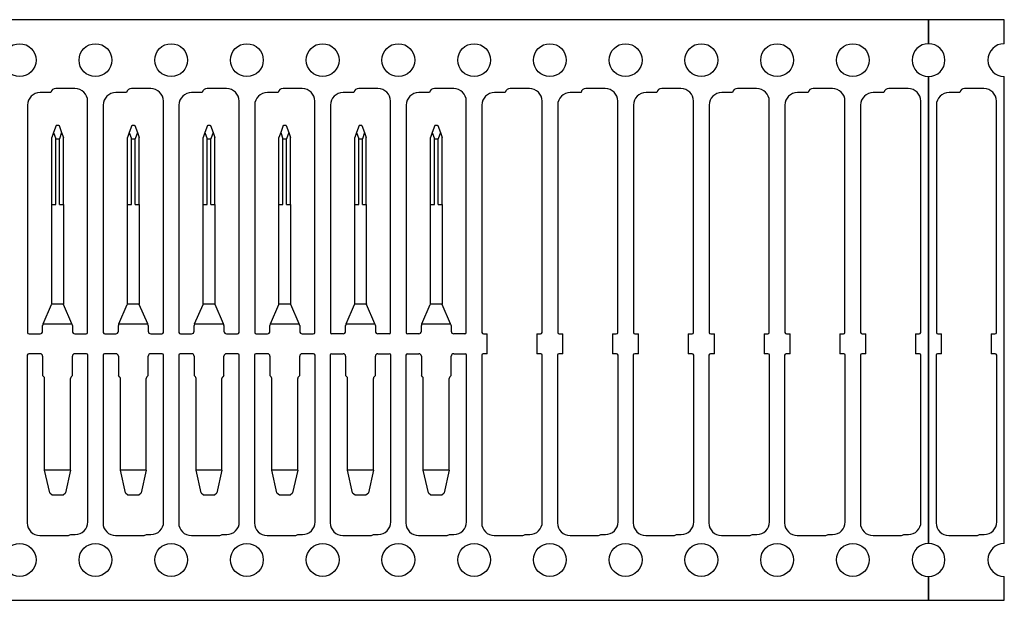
# Model space of a CAD drawing. Header units: inches. Extents: x 1880 to 2363, y -453 to -54.
# Tile 713 of 1056: x 1949.55 to 1951.5, y -67.94 to -66.79. Entities that reach past the tile are written whole.
import ezdxf

# ---------------------------------------------------------------- set-up
doc = ezdxf.new("R2010")
doc.units = ezdxf.units.IN
doc.header["$LTSCALE"] = 0.5
doc.header["$MEASUREMENT"] = 0
doc.layers.add('APP-M-S', color=30, linetype='Continuous')
doc.layers.add('SID-M-D', color=42, linetype='Continuous')

# ---------------------------------------------------------------- blocks, each defined once
blk = doc.blocks.new('STRIP')
at = {"layer": 'APP-M-S', "linetype": 'Continuous', "lineweight": 25}
for p, q in [((1951.3505, -66.7911), (1936.8505, -66.7911)), ((1951.3505, -66.8386), (1951.3505, -66.7911)), ((1951.3505, -66.7911), (1951.3505, -66.8386)), ((1951.5005, -66.7911), (1951.3505, -66.7911)), ((1951.5005, -66.8386), (1951.5005, -66.7911)), ((1951.3505, -67.8286), (1951.3505, -66.9036)), ((1951.3505, -66.9036), (1951.3505, -67.8286)), ((1951.5005, -67.8286), (1951.5005, -66.9036)), ((1949.6122, -66.9354), (1949.591, -66.9354)), ((1949.66, -66.9274), (1949.622, -66.9274)), ((1949.7622, -66.9354), (1949.741, -66.9354)), ((1949.81, -66.9274), (1949.772, -66.9274)), ((1949.9122, -66.9354), (1949.891, -66.9354)), ((1949.96, -66.9274), (1949.922, -66.9274)), ((1950.0622, -66.9354), (1950.041, -66.9354)), ((1950.11, -66.9274), (1950.072, -66.9274)), ((1950.2122, -66.9354), (1950.191, -66.9354)), ((1950.26, -66.9274), (1950.222, -66.9274)), ((1950.3622, -66.9354), (1950.341, -66.9354)), ((1950.41, -66.9274), (1950.372, -66.9274)), ((1950.5122, -66.9354), (1950.491, -66.9354)), ((1950.56, -66.9274), (1950.522, -66.9274)), ((1950.6622, -66.9354), (1950.641, -66.9354)), ((1950.71, -66.9274), (1950.672, -66.9274)), ((1950.8122, -66.9354), (1950.791, -66.9354)), ((1950.86, -66.9274), (1950.822, -66.9274)), ((1950.9622, -66.9354), (1950.941, -66.9354)), ((1951.01, -66.9274), (1950.972, -66.9274)), ((1951.1122, -66.9354), (1951.091, -66.9354)), ((1951.16, -66.9274), (1951.122, -66.9274)), ((1951.2622, -66.9354), (1951.241, -66.9354)), ((1951.31, -66.9274), (1951.272, -66.9274)), ((1951.4122, -66.9354), (1951.391, -66.9354)), ((1951.46, -66.9274), (1951.422, -66.9274)), ((1949.566, -66.9604), (1949.566, -67.4103)), ((1949.685, -67.4103), (1949.685, -66.9524)), ((1949.716, -66.9604), (1949.716, -67.4103)), ((1949.835, -67.4103), (1949.835, -66.9524)), ((1949.866, -66.9604), (1949.866, -67.4103)), ((1949.985, -67.4103), (1949.985, -66.9524)), ((1950.016, -66.9604), (1950.016, -67.4103)), ((1950.135, -67.4103), (1950.135, -66.9524)), ((1950.166, -66.9604), (1950.166, -67.4103)), ((1950.285, -67.4103), (1950.285, -66.9524)), ((1950.316, -66.9604), (1950.316, -67.4103)), ((1950.435, -67.4103), (1950.435, -66.9524)), ((1950.466, -66.9604), (1950.466, -67.4103)), ((1950.585, -67.4103), (1950.585, -66.9524)), ((1950.616, -66.9604), (1950.616, -67.4103)), ((1950.735, -67.4103), (1950.735, -66.9524)), ((1950.766, -66.9604), (1950.766, -67.4103)), ((1950.885, -67.4103), (1950.885, -66.9524)), ((1950.916, -66.9604), (1950.916, -67.4103)), ((1951.035, -67.4103), (1951.035, -66.9524)), ((1951.066, -66.9604), (1951.066, -67.4103)), ((1951.185, -67.4103), (1951.185, -66.9524)), ((1951.216, -66.9604), (1951.216, -67.4103)), ((1951.335, -67.4103), (1951.335, -66.9524)), ((1951.366, -66.9604), (1951.366, -67.4103)), ((1951.485, -67.4103), (1951.485, -66.9524)), ((1949.6226, -67.0007), (1949.6174, -67.0148)), ((1949.6226, -67.0007), (1949.6236, -66.9999)), ((1949.6236, -66.9999), (1949.6274, -66.9999)), ((1949.6274, -66.9999), (1949.6284, -67.0007)), ((1949.6284, -67.0007), (1949.6336, -67.0148)), ((1949.7726, -67.0007), (1949.7674, -67.0148)), ((1949.7726, -67.0007), (1949.7736, -66.9999)), ((1949.7736, -66.9999), (1949.7774, -66.9999)), ((1949.7774, -66.9999), (1949.7784, -67.0007)), ((1949.7784, -67.0007), (1949.7836, -67.0148)), ((1949.9226, -67.0007), (1949.9174, -67.0148)), ((1949.9226, -67.0007), (1949.9236, -66.9999)), ((1949.9236, -66.9999), (1949.9274, -66.9999)), ((1949.9274, -66.9999), (1949.9284, -67.0007)), ((1949.9284, -67.0007), (1949.9336, -67.0148)), ((1950.0726, -67.0007), (1950.0674, -67.0148)), ((1950.0726, -67.0007), (1950.0736, -66.9999)), ((1950.0736, -66.9999), (1950.0774, -66.9999)), ((1950.0774, -66.9999), (1950.0784, -67.0007)), ((1950.0784, -67.0007), (1950.0836, -67.0148)), ((1950.2226, -67.0007), (1950.2174, -67.0148)), ((1950.2226, -67.0007), (1950.2236, -66.9999)), ((1950.2236, -66.9999), (1950.2274, -66.9999)), ((1950.2274, -66.9999), (1950.2284, -67.0007)), ((1950.2284, -67.0007), (1950.2336, -67.0148)), ((1950.3726, -67.0007), (1950.3674, -67.0148)), ((1950.3726, -67.0007), (1950.3736, -66.9999)), ((1950.3736, -66.9999), (1950.3774, -66.9999)), ((1950.3774, -66.9999), (1950.3784, -67.0007)), ((1950.3784, -67.0007), (1950.3836, -67.0148)), ((1949.6174, -67.0148), (1949.614, -67.0242)), ((1949.6174, -67.0148), (1949.6219, -67.027)), ((1949.6336, -67.0148), (1949.6292, -67.027)), ((1949.6336, -67.0148), (1949.637, -67.0242)), ((1949.7674, -67.0148), (1949.764, -67.0242)), ((1949.7674, -67.0148), (1949.7719, -67.027)), ((1949.7836, -67.0148), (1949.7792, -67.027)), ((1949.7836, -67.0148), (1949.787, -67.0242)), ((1949.9174, -67.0148), (1949.914, -67.0242)), ((1949.9174, -67.0148), (1949.9219, -67.027)), ((1949.9336, -67.0148), (1949.9292, -67.027)), ((1949.9336, -67.0148), (1949.937, -67.0242)), ((1950.0674, -67.0148), (1950.064, -67.0242)), ((1950.0674, -67.0148), (1950.0719, -67.027)), ((1950.0836, -67.0148), (1950.0792, -67.027)), ((1950.0836, -67.0148), (1950.087, -67.0242)), ((1950.2174, -67.0148), (1950.214, -67.0242)), ((1950.2174, -67.0148), (1950.2219, -67.027)), ((1950.2336, -67.0148), (1950.2292, -67.027)), ((1950.2336, -67.0148), (1950.237, -67.0242)), ((1950.3674, -67.0148), (1950.364, -67.0242)), ((1950.3674, -67.0148), (1950.3719, -67.027)), ((1950.3836, -67.0148), (1950.3792, -67.027)), ((1950.3836, -67.0148), (1950.387, -67.0242)), ((1949.614, -67.1574), (1949.614, -67.0242)), ((1949.6219, -67.1574), (1949.6219, -67.027)), ((1949.6219, -67.027), (1949.6292, -67.027)), ((1949.6292, -67.1574), (1949.6292, -67.027)), ((1949.637, -67.1574), (1949.637, -67.0242)), ((1949.764, -67.1574), (1949.764, -67.0242)), ((1949.7719, -67.1574), (1949.7719, -67.027)), ((1949.7719, -67.027), (1949.7792, -67.027)), ((1949.7792, -67.1574), (1949.7792, -67.027)), ((1949.787, -67.1574), (1949.787, -67.0242)), ((1949.914, -67.1574), (1949.914, -67.0242)), ((1949.9219, -67.027), (1949.9292, -67.027)), ((1949.9219, -67.1574), (1949.9219, -67.027)), ((1949.9292, -67.1574), (1949.9292, -67.027)), ((1949.937, -67.1574), (1949.937, -67.0242)), ((1950.064, -67.1574), (1950.064, -67.0242)), ((1950.0719, -67.1574), (1950.0719, -67.027)), ((1950.0719, -67.027), (1950.0792, -67.027)), ((1950.0792, -67.1574), (1950.0792, -67.027)), ((1950.087, -67.1574), (1950.087, -67.0242)), ((1950.214, -67.1574), (1950.214, -67.0242)), ((1950.2219, -67.027), (1950.2292, -67.027)), ((1950.2219, -67.1574), (1950.2219, -67.027)), ((1950.2292, -67.1574), (1950.2292, -67.027)), ((1950.237, -67.1574), (1950.237, -67.0242)), ((1950.364, -67.1574), (1950.364, -67.0242)), ((1950.3719, -67.1574), (1950.3719, -67.027)), ((1950.3719, -67.027), (1950.3792, -67.027)), ((1950.3792, -67.1574), (1950.3792, -67.027)), ((1950.387, -67.1574), (1950.387, -67.0242)), ((1949.614, -67.3532), (1949.614, -67.1574)), ((1949.614, -67.1574), (1949.6219, -67.1574)), ((1949.6292, -67.1574), (1949.637, -67.1574)), ((1949.637, -67.1574), (1949.637, -67.3532)), ((1949.764, -67.3532), (1949.764, -67.1574)), ((1949.764, -67.1574), (1949.7719, -67.1574)), ((1949.7792, -67.1574), (1949.787, -67.1574)), ((1949.787, -67.1574), (1949.787, -67.3532)), ((1949.914, -67.3532), (1949.914, -67.1574)), ((1949.914, -67.1574), (1949.9219, -67.1574)), ((1949.9292, -67.1574), (1949.937, -67.1574)), ((1949.937, -67.1574), (1949.937, -67.3532)), ((1950.064, -67.3532), (1950.064, -67.1574)), ((1950.064, -67.1574), (1950.0719, -67.1574)), ((1950.0792, -67.1574), (1950.087, -67.1574)), ((1950.087, -67.1574), (1950.087, -67.3532)), ((1950.214, -67.1574), (1950.2219, -67.1574)), ((1950.214, -67.3532), (1950.214, -67.1574)), ((1950.2292, -67.1574), (1950.237, -67.1574)), ((1950.237, -67.1574), (1950.237, -67.3532)), ((1950.364, -67.3532), (1950.364, -67.1574)), ((1950.364, -67.1574), (1950.3719, -67.1574)), ((1950.3792, -67.1574), (1950.387, -67.1574)), ((1950.387, -67.1574), (1950.387, -67.3532)), ((1949.597, -67.3936), (1949.6136, -67.3552)), ((1949.6139, -67.3543), (1949.6136, -67.3552)), ((1949.6371, -67.3543), (1949.6139, -67.3543)), ((1949.6374, -67.3552), (1949.6371, -67.3543)), ((1949.654, -67.3936), (1949.6374, -67.3552)), ((1949.747, -67.3936), (1949.7636, -67.3552)), ((1949.7639, -67.3543), (1949.7636, -67.3552)), ((1949.7871, -67.3543), (1949.7639, -67.3543)), ((1949.7874, -67.3552), (1949.7871, -67.3543)), ((1949.804, -67.3936), (1949.7874, -67.3552)), ((1949.897, -67.3936), (1949.9136, -67.3552)), ((1949.9139, -67.3543), (1949.9136, -67.3552)), ((1949.9371, -67.3543), (1949.9139, -67.3543)), ((1949.9374, -67.3552), (1949.9371, -67.3543)), ((1949.954, -67.3936), (1949.9374, -67.3552)), ((1950.047, -67.3936), (1950.0636, -67.3552)), ((1950.0639, -67.3543), (1950.0636, -67.3552)), ((1950.0871, -67.3543), (1950.0639, -67.3543)), ((1950.0874, -67.3552), (1950.0871, -67.3543)), ((1950.104, -67.3936), (1950.0874, -67.3552)), ((1950.197, -67.3936), (1950.2136, -67.3552)), ((1950.2139, -67.3543), (1950.2136, -67.3552)), ((1950.2371, -67.3543), (1950.2139, -67.3543)), ((1950.2374, -67.3552), (1950.2371, -67.3543)), ((1950.254, -67.3936), (1950.2374, -67.3552)), ((1950.347, -67.3936), (1950.3636, -67.3552)), ((1950.3639, -67.3543), (1950.3636, -67.3552)), ((1950.3871, -67.3543), (1950.3639, -67.3543)), ((1950.3874, -67.3552), (1950.3871, -67.3543)), ((1950.404, -67.3936), (1950.3874, -67.3552)), ((1949.596, -67.4083), (1949.596, -67.397)), ((1949.597, -67.3936), (1949.5964, -67.395)), ((1949.597, -67.3936), (1949.654, -67.3936)), ((1949.6546, -67.395), (1949.654, -67.3936)), ((1949.655, -67.397), (1949.655, -67.4083)), ((1949.746, -67.4083), (1949.746, -67.397)), ((1949.747, -67.3936), (1949.7464, -67.395)), ((1949.747, -67.3936), (1949.804, -67.3936)), ((1949.8046, -67.395), (1949.804, -67.3936)), ((1949.805, -67.397), (1949.805, -67.4083)), ((1949.896, -67.4083), (1949.896, -67.397)), ((1949.897, -67.3936), (1949.8964, -67.395)), ((1949.897, -67.3936), (1949.954, -67.3936)), ((1949.9546, -67.395), (1949.954, -67.3936)), ((1949.955, -67.397), (1949.955, -67.4083)), ((1950.046, -67.4083), (1950.046, -67.397)), ((1950.047, -67.3936), (1950.0464, -67.395)), ((1950.047, -67.3936), (1950.104, -67.3936)), ((1950.1046, -67.395), (1950.104, -67.3936)), ((1950.105, -67.397), (1950.105, -67.4083)), ((1950.196, -67.4083), (1950.196, -67.397)), ((1950.197, -67.3936), (1950.1964, -67.395)), ((1950.197, -67.3936), (1950.254, -67.3936)), ((1950.2546, -67.395), (1950.254, -67.3936)), ((1950.255, -67.397), (1950.255, -67.4083)), ((1950.346, -67.4083), (1950.346, -67.397)), ((1950.347, -67.3936), (1950.3464, -67.395)), ((1950.347, -67.3936), (1950.404, -67.3936)), ((1950.4046, -67.395), (1950.404, -67.3936)), ((1950.405, -67.397), (1950.405, -67.4083)), ((1949.569, -67.4133), (1949.591, -67.4133)), ((1949.66, -67.4133), (1949.682, -67.4133)), ((1949.719, -67.4133), (1949.741, -67.4133)), ((1949.81, -67.4133), (1949.832, -67.4133)), ((1949.869, -67.4133), (1949.891, -67.4133)), ((1949.96, -67.4133), (1949.982, -67.4133)), ((1950.019, -67.4133), (1950.041, -67.4133)), ((1950.11, -67.4133), (1950.132, -67.4133)), ((1950.191, -67.4133), (1950.169, -67.4133)), ((1950.282, -67.4133), (1950.26, -67.4133)), ((1950.341, -67.4133), (1950.319, -67.4133)), ((1950.432, -67.4133), (1950.41, -67.4133)), ((1950.469, -67.4133), (1950.4763, -67.4133)), ((1950.4763, -67.4527), (1950.4763, -67.4133)), ((1950.5747, -67.4133), (1950.5747, -67.4527)), ((1950.5747, -67.4133), (1950.582, -67.4133)), ((1950.619, -67.4133), (1950.6263, -67.4133)), ((1950.6263, -67.4527), (1950.6263, -67.4133)), ((1950.7247, -67.4133), (1950.7247, -67.4527)), ((1950.7247, -67.4133), (1950.732, -67.4133)), ((1950.769, -67.4133), (1950.7763, -67.4133)), ((1950.7763, -67.4527), (1950.7763, -67.4133)), ((1950.8747, -67.4133), (1950.8747, -67.4527)), ((1950.8747, -67.4133), (1950.882, -67.4133)), ((1950.919, -67.4133), (1950.9263, -67.4133)), ((1950.9263, -67.4527), (1950.9263, -67.4133)), ((1951.0247, -67.4133), (1951.0247, -67.4527)), ((1951.0247, -67.4133), (1951.032, -67.4133)), ((1951.069, -67.4133), (1951.0763, -67.4133)), ((1951.0763, -67.4527), (1951.0763, -67.4133)), ((1951.1747, -67.4133), (1951.1747, -67.4527)), ((1951.1747, -67.4133), (1951.182, -67.4133)), ((1951.219, -67.4133), (1951.2263, -67.4133)), ((1951.2263, -67.4527), (1951.2263, -67.4133)), ((1951.3247, -67.4133), (1951.3247, -67.4527)), ((1951.3247, -67.4133), (1951.332, -67.4133)), ((1951.369, -67.4133), (1951.3763, -67.4133)), ((1951.3763, -67.4527), (1951.3763, -67.4133)), ((1951.4747, -67.4133), (1951.4747, -67.4527)), ((1951.4747, -67.4133), (1951.482, -67.4133)), ((1949.5655, -67.4557), (1949.5655, -67.7877)), ((1949.591, -67.4527), (1949.5685, -67.4527)), ((1949.596, -67.4577), (1949.596, -67.496)), ((1949.655, -67.496), (1949.655, -67.4577)), ((1949.6825, -67.4527), (1949.66, -67.4527)), ((1949.6855, -67.7857), (1949.6855, -67.4557)), ((1949.7155, -67.4557), (1949.7155, -67.7877)), ((1949.741, -67.4527), (1949.7185, -67.4527)), ((1949.746, -67.4577), (1949.746, -67.496)), ((1949.805, -67.496), (1949.805, -67.4577)), ((1949.8325, -67.4527), (1949.81, -67.4527)), ((1949.8355, -67.7857), (1949.8355, -67.4557)), ((1949.8655, -67.4557), (1949.8655, -67.7877)), ((1949.891, -67.4527), (1949.8685, -67.4527)), ((1949.896, -67.4577), (1949.896, -67.496)), ((1949.955, -67.496), (1949.955, -67.4577)), ((1949.9825, -67.4527), (1949.96, -67.4527)), ((1949.9855, -67.7857), (1949.9855, -67.4557)), ((1950.0155, -67.4557), (1950.0155, -67.7877)), ((1950.041, -67.4527), (1950.0185, -67.4527)), ((1950.046, -67.4577), (1950.046, -67.496)), ((1950.105, -67.496), (1950.105, -67.4577)), ((1950.1325, -67.4527), (1950.11, -67.4527)), ((1950.1355, -67.7857), (1950.1355, -67.4557)), ((1950.1655, -67.4557), (1950.1655, -67.7877)), ((1950.1685, -67.4527), (1950.191, -67.4527)), ((1950.196, -67.4577), (1950.196, -67.496)), ((1950.255, -67.496), (1950.255, -67.4577)), ((1950.26, -67.4527), (1950.2825, -67.4527)), ((1950.2855, -67.7857), (1950.2855, -67.4557)), ((1950.3155, -67.4557), (1950.3155, -67.7877)), ((1950.3185, -67.4527), (1950.341, -67.4527)), ((1950.346, -67.4577), (1950.346, -67.496)), ((1950.405, -67.496), (1950.405, -67.4577)), ((1950.41, -67.4527), (1950.4325, -67.4527)), ((1950.4355, -67.7857), (1950.4355, -67.4557)), ((1950.4655, -67.4557), (1950.4655, -67.7877)), ((1950.4763, -67.4527), (1950.4685, -67.4527)), ((1950.5825, -67.4527), (1950.5747, -67.4527)), ((1950.5855, -67.7857), (1950.5855, -67.4557)), ((1950.6155, -67.4557), (1950.6155, -67.7877)), ((1950.6263, -67.4527), (1950.6185, -67.4527)), ((1950.7325, -67.4527), (1950.7247, -67.4527)), ((1950.7355, -67.7857), (1950.7355, -67.4557)), ((1950.7655, -67.4557), (1950.7655, -67.7877)), ((1950.7763, -67.4527), (1950.7685, -67.4527)), ((1950.8825, -67.4527), (1950.8747, -67.4527)), ((1950.8855, -67.7857), (1950.8855, -67.4557)), ((1950.9155, -67.4557), (1950.9155, -67.7877)), ((1950.9263, -67.4527), (1950.9185, -67.4527)), ((1951.0325, -67.4527), (1951.0247, -67.4527)), ((1951.0355, -67.7857), (1951.0355, -67.4557)), ((1951.0655, -67.4557), (1951.0655, -67.7877)), ((1951.0763, -67.4527), (1951.0685, -67.4527)), ((1951.1825, -67.4527), (1951.1747, -67.4527)), ((1951.1855, -67.7857), (1951.1855, -67.4557)), ((1951.2155, -67.4557), (1951.2155, -67.7877)), ((1951.2263, -67.4527), (1951.2185, -67.4527)), ((1951.3325, -67.4527), (1951.3247, -67.4527)), ((1951.3355, -67.7857), (1951.3355, -67.4557)), ((1951.3655, -67.4557), (1951.3655, -67.7877)), ((1951.3763, -67.4527), (1951.3685, -67.4527)), ((1951.4825, -67.4527), (1951.4747, -67.4527)), ((1951.4855, -67.7857), (1951.4855, -67.4557)), ((1949.5985, -67.4985), (1949.596, -67.496)), ((1949.5999, -67.683), (1949.5999, -67.502)), ((1949.6511, -67.683), (1949.6511, -67.502)), ((1949.655, -67.496), (1949.6526, -67.4985)), ((1949.7485, -67.4985), (1949.746, -67.496)), ((1949.7499, -67.683), (1949.7499, -67.502)), ((1949.8011, -67.683), (1949.8011, -67.502)), ((1949.805, -67.496), (1949.8026, -67.4985)), ((1949.8985, -67.4985), (1949.896, -67.496)), ((1949.8999, -67.683), (1949.8999, -67.502)), ((1949.9511, -67.683), (1949.9511, -67.502)), ((1949.955, -67.496), (1949.9526, -67.4985)), ((1950.0485, -67.4985), (1950.046, -67.496)), ((1950.0499, -67.683), (1950.0499, -67.502)), ((1950.1011, -67.683), (1950.1011, -67.502)), ((1950.105, -67.496), (1950.1026, -67.4985)), ((1950.1985, -67.4985), (1950.196, -67.496)), ((1950.1999, -67.683), (1950.1999, -67.502)), ((1950.2511, -67.683), (1950.2511, -67.502)), ((1950.255, -67.496), (1950.2526, -67.4985)), ((1950.3485, -67.4985), (1950.346, -67.496)), ((1950.3499, -67.683), (1950.3499, -67.502)), ((1950.4011, -67.683), (1950.4011, -67.502)), ((1950.405, -67.496), (1950.4026, -67.4985)), ((1949.6511, -67.683), (1949.5999, -67.683)), ((1949.6099, -67.7283), (1949.5999, -67.683)), ((1949.6511, -67.683), (1949.6411, -67.7283)), ((1949.8011, -67.683), (1949.7499, -67.683)), ((1949.7599, -67.7283), (1949.7499, -67.683)), ((1949.8011, -67.683), (1949.7911, -67.7283)), ((1949.9511, -67.683), (1949.8999, -67.683)), ((1949.9099, -67.7283), (1949.8999, -67.683)), ((1949.9511, -67.683), (1949.9411, -67.7283)), ((1950.1011, -67.683), (1950.0499, -67.683)), ((1950.0599, -67.7283), (1950.0499, -67.683)), ((1950.1011, -67.683), (1950.0911, -67.7283)), ((1950.2511, -67.683), (1950.1999, -67.683)), ((1950.2099, -67.7283), (1950.1999, -67.683)), ((1950.2511, -67.683), (1950.2411, -67.7283)), ((1950.4011, -67.683), (1950.3499, -67.683)), ((1950.3599, -67.7283), (1950.3499, -67.683)), ((1950.4011, -67.683), (1950.3911, -67.7283)), ((1949.6099, -67.7283), (1949.6148, -67.7322)), ((1949.6148, -67.7322), (1949.6363, -67.7322)), ((1949.6363, -67.7322), (1949.6411, -67.7283)), ((1949.7599, -67.7283), (1949.7648, -67.7322)), ((1949.7648, -67.7322), (1949.7863, -67.7322)), ((1949.7863, -67.7322), (1949.7911, -67.7283)), ((1949.9099, -67.7283), (1949.9148, -67.7322)), ((1949.9148, -67.7322), (1949.9363, -67.7322)), ((1949.9363, -67.7322), (1949.9411, -67.7283)), ((1950.0599, -67.7283), (1950.0648, -67.7322)), ((1950.0648, -67.7322), (1950.0863, -67.7322)), ((1950.0863, -67.7322), (1950.0911, -67.7283)), ((1950.2099, -67.7283), (1950.2148, -67.7322)), ((1950.2148, -67.7322), (1950.2363, -67.7322)), ((1950.2363, -67.7322), (1950.2411, -67.7283)), ((1950.3599, -67.7283), (1950.3648, -67.7322)), ((1950.3648, -67.7322), (1950.3863, -67.7322)), ((1950.3863, -67.7322), (1950.3911, -67.7283)), ((1949.5905, -67.8127), (1949.6455, -67.8127)), ((1949.6515, -67.8107), (1949.6605, -67.8107)), ((1949.7405, -67.8127), (1949.7955, -67.8127)), ((1949.8015, -67.8107), (1949.8105, -67.8107)), ((1949.8905, -67.8127), (1949.9455, -67.8127)), ((1949.9515, -67.8107), (1949.9605, -67.8107)), ((1950.0405, -67.8127), (1950.0955, -67.8127)), ((1950.1015, -67.8107), (1950.1105, -67.8107)), ((1950.1905, -67.8127), (1950.2455, -67.8127)), ((1950.2515, -67.8107), (1950.2605, -67.8107)), ((1950.3405, -67.8127), (1950.3955, -67.8127)), ((1950.4015, -67.8107), (1950.4105, -67.8107)), ((1950.4905, -67.8127), (1950.5455, -67.8127)), ((1950.5515, -67.8107), (1950.5605, -67.8107)), ((1950.6405, -67.8127), (1950.6955, -67.8127)), ((1950.7015, -67.8107), (1950.7105, -67.8107)), ((1950.7905, -67.8127), (1950.8455, -67.8127)), ((1950.8515, -67.8107), (1950.8605, -67.8107)), ((1950.9405, -67.8127), (1950.9955, -67.8127)), ((1951.0015, -67.8107), (1951.0105, -67.8107)), ((1951.0905, -67.8127), (1951.1455, -67.8127)), ((1951.1515, -67.8107), (1951.1605, -67.8107)), ((1951.2405, -67.8127), (1951.2955, -67.8127)), ((1951.3015, -67.8107), (1951.3105, -67.8107)), ((1951.3905, -67.8127), (1951.4455, -67.8127)), ((1951.4515, -67.8107), (1951.4605, -67.8107)), ((1951.3505, -67.9411), (1951.3505, -67.8936)), ((1951.3505, -67.8936), (1951.3505, -67.9411)), ((1951.5005, -67.9411), (1951.5005, -67.8936)), ((1936.8505, -67.9411), (1951.3505, -67.9411)), ((1951.3505, -67.9411), (1951.5005, -67.9411))]:
    blk.add_line(p, q, dxfattribs=at)
for centre in [(1949.5505, -66.8711), (1949.7005, -66.8711), (1949.8505, -66.8711), (1950.0005, -66.8711), (1950.1505, -66.8711), (1950.3005, -66.8711), (1950.4505, -66.8711), (1950.6005, -66.8711), (1950.7505, -66.8711), (1950.9005, -66.8711), (1951.0505, -66.8711), (1951.2005, -66.8711), (1949.5505, -67.8611), (1949.7005, -67.8611), (1949.8505, -67.8611), (1950.0005, -67.8611), (1950.1505, -67.8611), (1950.3005, -67.8611), (1950.4505, -67.8611), (1950.6005, -67.8611), (1950.7505, -67.8611), (1950.9005, -67.8611), (1951.0505, -67.8611), (1951.2005, -67.8611)]:
    blk.add_circle(centre, 0.0325, dxfattribs=at)
for centre, radius, start, end in [((1951.3505, -66.8711), 0.0325, 90, 270), ((1951.3505, -66.8711), 0.0325, 270, 90), ((1951.5005, -66.8711), 0.0325, 90, 270), ((1949.591, -66.9604), 0.025, 90, 180), ((1949.622, -66.9374), 0.01, 90, 168.463), ((1949.66, -66.9524), 0.025, 0, 90), ((1949.741, -66.9604), 0.025, 90, 180), ((1949.772, -66.9374), 0.01, 90, 168.463), ((1949.81, -66.9524), 0.025, 0, 90), ((1949.891, -66.9604), 0.025, 90, 180), ((1949.922, -66.9374), 0.01, 90, 168.463), ((1949.96, -66.9524), 0.025, 0, 90), ((1950.041, -66.9604), 0.025, 90, 180), ((1950.072, -66.9374), 0.01, 90, 168.463), ((1950.11, -66.9524), 0.025, 0, 90), ((1950.191, -66.9604), 0.025, 90, 180), ((1950.222, -66.9374), 0.01, 90, 168.463), ((1950.26, -66.9524), 0.025, 0, 90), ((1950.341, -66.9604), 0.025, 90, 180), ((1950.372, -66.9374), 0.01, 90, 168.463), ((1950.41, -66.9524), 0.025, 0, 90), ((1950.491, -66.9604), 0.025, 90, 180), ((1950.522, -66.9374), 0.01, 90, 168.463), ((1950.56, -66.9524), 0.025, 0, 90), ((1950.641, -66.9604), 0.025, 90, 180), ((1950.672, -66.9374), 0.01, 90, 168.463), ((1950.71, -66.9524), 0.025, 0, 90), ((1950.791, -66.9604), 0.025, 90, 180), ((1950.822, -66.9374), 0.01, 90, 168.463), ((1950.86, -66.9524), 0.025, 0, 90), ((1950.941, -66.9604), 0.025, 90, 180), ((1950.972, -66.9374), 0.01, 90, 168.463), ((1951.01, -66.9524), 0.025, 0, 90), ((1951.091, -66.9604), 0.025, 90, 180), ((1951.122, -66.9374), 0.01, 90, 168.463), ((1951.16, -66.9524), 0.025, 0, 90), ((1951.241, -66.9604), 0.025, 90, 180), ((1951.272, -66.9374), 0.01, 90, 168.463), ((1951.31, -66.9524), 0.025, 0, 90), ((1951.391, -66.9604), 0.025, 90, 180), ((1951.422, -66.9374), 0.01, 90, 168.463), ((1951.46, -66.9524), 0.025, 0, 90), ((1949.609, -67.3532), 0.005, 348.0543, 0), ((1949.642, -67.3532), 0.005, 180, 191.9457), ((1949.759, -67.3532), 0.005, 348.0543, 0), ((1949.792, -67.3532), 0.005, 180, 191.9457), ((1949.909, -67.3532), 0.005, 348.0543, 0), ((1949.942, -67.3532), 0.005, 180, 191.9457), ((1950.059, -67.3532), 0.005, 348.0543, 0), ((1950.092, -67.3532), 0.005, 180, 191.9457), ((1950.209, -67.3532), 0.005, 348.0543, 0), ((1950.242, -67.3532), 0.005, 180, 191.9457), ((1950.359, -67.3532), 0.005, 348.0543, 0), ((1950.392, -67.3532), 0.005, 180, 191.9457), ((1949.569, -67.4103), 0.003, 180, 270), ((1949.591, -67.4083), 0.005, 270, 0), ((1949.601, -67.397), 0.005, 156.6115, 180), ((1949.65, -67.397), 0.005, 0, 23.3885), ((1949.66, -67.4083), 0.005, 180, 270), ((1949.682, -67.4103), 0.003, 270, 0), ((1949.719, -67.4103), 0.003, 180, 270), ((1949.741, -67.4083), 0.005, 270, 0), ((1949.751, -67.397), 0.005, 156.6115, 180), ((1949.8, -67.397), 0.005, 0, 23.3885), ((1949.81, -67.4083), 0.005, 180, 270), ((1949.832, -67.4103), 0.003, 270, 0), ((1949.869, -67.4103), 0.003, 180, 270), ((1949.891, -67.4083), 0.005, 270, 0), ((1949.901, -67.397), 0.005, 156.6115, 180), ((1949.95, -67.397), 0.005, 0, 23.3885), ((1949.96, -67.4083), 0.005, 180, 270), ((1949.982, -67.4103), 0.003, 270, 0), ((1950.019, -67.4103), 0.003, 180, 270), ((1950.041, -67.4083), 0.005, 270, 0), ((1950.051, -67.397), 0.005, 156.6115, 180), ((1950.1, -67.397), 0.005, 0, 23.3885), ((1950.11, -67.4083), 0.005, 180, 270), ((1950.132, -67.4103), 0.003, 270, 0), ((1950.169, -67.4103), 0.003, 180, 270), ((1950.191, -67.4083), 0.005, 270, 0), ((1950.201, -67.397), 0.005, 156.6115, 180), ((1950.25, -67.397), 0.005, 0, 23.3885), ((1950.26, -67.4083), 0.005, 180, 270), ((1950.282, -67.4103), 0.003, 270, 0), ((1950.319, -67.4103), 0.003, 180, 270), ((1950.341, -67.4083), 0.005, 270, 0), ((1950.351, -67.397), 0.005, 156.6115, 180), ((1950.4, -67.397), 0.005, 0, 23.3885), ((1950.41, -67.4083), 0.005, 180, 270), ((1950.432, -67.4103), 0.003, 270, 0), ((1950.469, -67.4103), 0.003, 180, 270), ((1950.582, -67.4103), 0.003, 270, 0), ((1950.619, -67.4103), 0.003, 180, 270), ((1950.732, -67.4103), 0.003, 270, 0), ((1950.769, -67.4103), 0.003, 180, 270), ((1950.882, -67.4103), 0.003, 270, 0), ((1950.919, -67.4103), 0.003, 180, 270), ((1951.032, -67.4103), 0.003, 270, 0), ((1951.069, -67.4103), 0.003, 180, 270), ((1951.182, -67.4103), 0.003, 270, 0), ((1951.219, -67.4103), 0.003, 180, 270), ((1951.332, -67.4103), 0.003, 270, 0), ((1951.369, -67.4103), 0.003, 180, 270), ((1951.482, -67.4103), 0.003, 270, 0), ((1949.5685, -67.4557), 0.003, 90, 180), ((1949.591, -67.4577), 0.005, 0, 90), ((1949.66, -67.4577), 0.005, 90, 180), ((1949.6825, -67.4557), 0.003, 0, 90), ((1949.7185, -67.4557), 0.003, 90, 180), ((1949.741, -67.4577), 0.005, 0, 90), ((1949.81, -67.4577), 0.005, 90, 180), ((1949.8325, -67.4557), 0.003, 0, 90), ((1949.8685, -67.4557), 0.003, 90, 180), ((1949.891, -67.4577), 0.005, 0, 90), ((1949.96, -67.4577), 0.005, 90, 180), ((1949.9825, -67.4557), 0.003, 0, 90), ((1950.0185, -67.4557), 0.003, 90, 180), ((1950.041, -67.4577), 0.005, 0, 90), ((1950.11, -67.4577), 0.005, 90, 180), ((1950.1325, -67.4557), 0.003, 0, 90), ((1950.1685, -67.4557), 0.003, 90, 180), ((1950.191, -67.4577), 0.005, 0, 90), ((1950.26, -67.4577), 0.005, 90, 180), ((1950.2825, -67.4557), 0.003, 0, 90), ((1950.3185, -67.4557), 0.003, 90, 180), ((1950.341, -67.4577), 0.005, 0, 90), ((1950.41, -67.4577), 0.005, 90, 180), ((1950.4325, -67.4557), 0.003, 0, 90), ((1950.4685, -67.4557), 0.003, 90, 180), ((1950.5825, -67.4557), 0.003, 0, 90), ((1950.6185, -67.4557), 0.003, 90, 180), ((1950.7325, -67.4557), 0.003, 0, 90), ((1950.7685, -67.4557), 0.003, 90, 180), ((1950.8825, -67.4557), 0.003, 0, 90), ((1950.9185, -67.4557), 0.003, 90, 180), ((1951.0325, -67.4557), 0.003, 0, 90), ((1951.0685, -67.4557), 0.003, 90, 180), ((1951.1825, -67.4557), 0.003, 0, 90), ((1951.2185, -67.4557), 0.003, 90, 180), ((1951.3325, -67.4557), 0.003, 0, 90), ((1951.3685, -67.4557), 0.003, 90, 180), ((1951.4825, -67.4557), 0.003, 0, 90), ((1949.5949, -67.502), 0.005, 0, 45), ((1949.6561, -67.502), 0.005, 135, 180), ((1949.7449, -67.502), 0.005, 0, 45), ((1949.8061, -67.502), 0.005, 135, 180), ((1949.8949, -67.502), 0.005, 0, 45), ((1949.9561, -67.502), 0.005, 135, 180), ((1950.0449, -67.502), 0.005, 0, 45), ((1950.1061, -67.502), 0.005, 135, 180), ((1950.1949, -67.502), 0.005, 0, 45), ((1950.2561, -67.502), 0.005, 135, 180), ((1950.3449, -67.502), 0.005, 0, 45), ((1950.4061, -67.502), 0.005, 135, 180), ((1949.5905, -67.7877), 0.025, 180, 270), ((1949.6605, -67.7857), 0.025, 270, 0), ((1949.7405, -67.7877), 0.025, 180, 270), ((1949.8105, -67.7857), 0.025, 270, 0), ((1949.8905, -67.7877), 0.025, 180, 270), ((1949.9605, -67.7857), 0.025, 270, 0), ((1950.0405, -67.7877), 0.025, 180, 270), ((1950.1105, -67.7857), 0.025, 270, 0), ((1950.1905, -67.7877), 0.025, 180, 270), ((1950.2605, -67.7857), 0.025, 270, 0), ((1950.3405, -67.7877), 0.025, 180, 270), ((1950.4105, -67.7857), 0.025, 270, 0), ((1950.4905, -67.7877), 0.025, 180, 270), ((1950.5605, -67.7857), 0.025, 270, 0), ((1950.6405, -67.7877), 0.025, 180, 270), ((1950.7105, -67.7857), 0.025, 270, 0), ((1950.7905, -67.7877), 0.025, 180, 270), ((1950.8605, -67.7857), 0.025, 270, 0), ((1950.9405, -67.7877), 0.025, 180, 270), ((1951.0105, -67.7857), 0.025, 270, 0), ((1951.0905, -67.7877), 0.025, 180, 270), ((1951.1605, -67.7857), 0.025, 270, 0), ((1951.2405, -67.7877), 0.025, 180, 270), ((1951.3105, -67.7857), 0.025, 270, 0), ((1951.3905, -67.7877), 0.025, 180, 270), ((1951.4605, -67.7857), 0.025, 270, 0), ((1949.6455, -67.8027), 0.01, 270, 306.8699), ((1949.7955, -67.8027), 0.01, 270, 306.8699), ((1949.9455, -67.8027), 0.01, 270, 306.8699), ((1950.0955, -67.8027), 0.01, 270, 306.8699), ((1950.2455, -67.8027), 0.01, 270, 306.8699), ((1950.3955, -67.8027), 0.01, 270, 306.8699), ((1950.5455, -67.8027), 0.01, 270, 306.8699), ((1950.6955, -67.8027), 0.01, 270, 306.8699), ((1950.8455, -67.8027), 0.01, 270, 306.8699), ((1950.9955, -67.8027), 0.01, 270, 306.8699), ((1951.1455, -67.8027), 0.01, 270, 306.8699), ((1951.2955, -67.8027), 0.01, 270, 306.8699), ((1951.4455, -67.8027), 0.01, 270, 306.8699), ((1951.3505, -67.8611), 0.0325, 90, 270), ((1951.3505, -67.8611), 0.0325, 270, 90), ((1951.5005, -67.8611), 0.0325, 90, 270)]:
    blk.add_arc(centre, radius, start, end, dxfattribs=at)

msp = doc.modelspace()

# ---------------------------------------------------------------- block references
at = {"layer": 'SID-M-D'}
msp.add_blockref('STRIP', (0, 0), dxfattribs=at)

doc.saveas('drawing.dxf')
